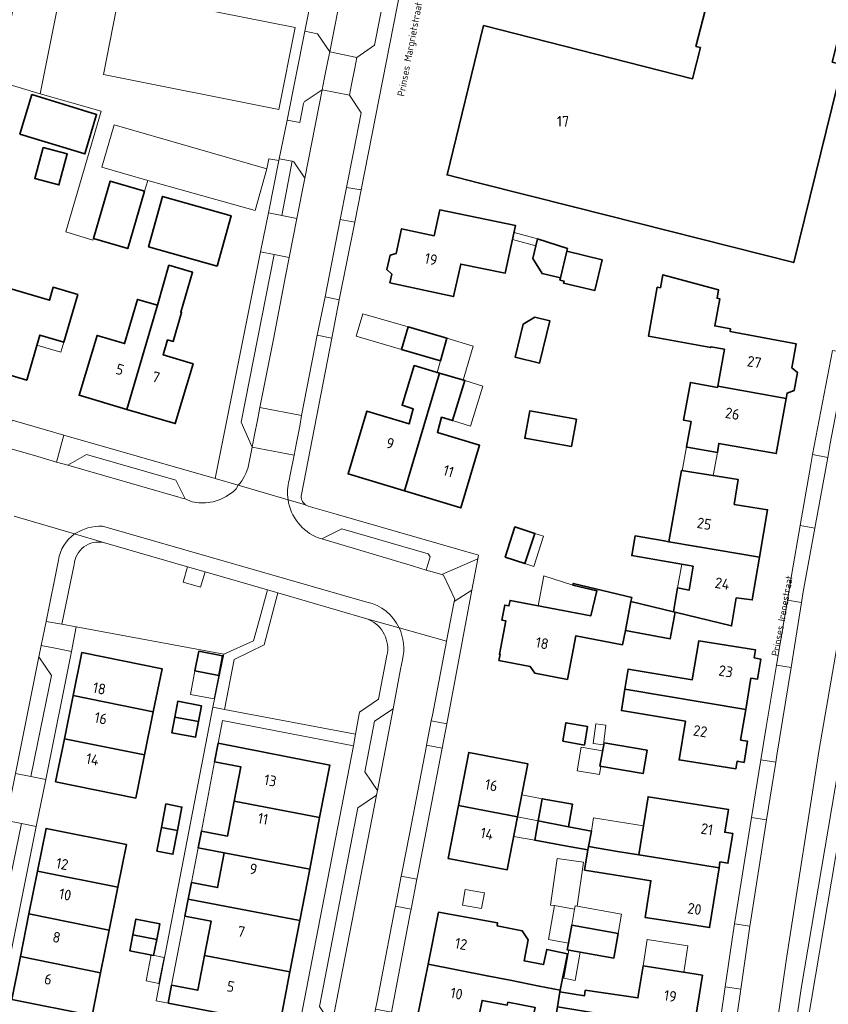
# Model space of a CAD drawing. Header units: metres. Extents: x 149984 to 156489, y 469398 to 478068.
# Tile 490 of 656: x 154286 to 154388, y 473059 to 473183. Entities that reach past the tile are written whole.
import ezdxf
from ezdxf.enums import TextEntityAlignment as Align

# ---------------------------------------------------------------- set-up
doc = ezdxf.new("R2010")
doc.units = ezdxf.units.M
doc.header["$LTSCALE"] = 0.75
for name, color, linetype, lineweight in [('B-WE-OG-BEBOUWING-GV', 6, 'Continuous', 35), ('B-WE-OG-BEBOUWING-T18', 1, 'Continuous', 18), ('B-WE-OG-BEBOUWING_LUIFEL-GV', 6, 'Continuous', 18), ('B-WE-OG-BEBOUWING_OVERBOUWING-GV', 6, 'Continuous', 18), ('B-WE-OG-TERREIN_BEGROEID-GV', 252, 'Continuous', 18), ('B-WE-OG-TERREIN_ERF-GV', 252, 'Continuous', 18), ('B-WE-OG-TERREIN_OEVER-GV', 252, 'Continuous', 18), ('B-WE-OG-TOPOGRAFIE-T18', 7, 'Continuous', 18), ('B-WE-OG-WATER-GV', 252, 'Continuous', 18), ('B-WE-VH-OPENVERHARDING_BETONSTRAATSTEEN-GV', 252, 'Continuous', 18), ('B-WE-VH-OPENVERHARDING_STRAATBAKSTEEN-GV', 252, 'Continuous', 18), ('B-WE-VH-OPENVERHARDING_TEGEL-GV', 252, 'Continuous', 18)]:
    doc.layers.add(name, color=color, linetype=linetype, lineweight=lineweight)
doc.styles.add('NLCS-ISO-M500-T18', font='NLCS-ISO.ttf', dxfattribs={"height": 0.9})
doc.styles.add('NLCS-ISO-M750-T18', font='NLCS-ISO.ttf', dxfattribs={"height": 1.35})

msp = doc.modelspace()

# ---------------------------------------------------------------- linework, layer by layer
at = {"layer": 'B-WE-OG-BEBOUWING-GV', "flags": 128}
for points in [[(154388.952, 473177.476), (154389.752, 473180.624), (154391.07, 473180.289), (154392.99, 473187.849), (154375.069, 473192.401), (154374.053, 473188.401), (154371.778, 473179.443), (154372.34, 473179.3), (154371.343, 473175.374), (154344.98, 473182.071), (154340.376, 473163.236), (154344.302, 473162.242), (154356.477, 473159.157), (154384.105, 473152.161), (154390.271, 473177.14)], [(154286.441, 473168.356), (154294.639, 473165.887), (154296.138, 473170.864), (154287.973, 473173.362)], [(154289.387, 473166.71), (154288.338, 473162.781), (154291.393, 473161.966), (154292.441, 473165.895)], [(154302.208, 473161.18), (154297.864, 473162.453), (154295.741, 473155.208), (154300.085, 473153.935)], [(154302.675, 473154.154), (154311.341, 473151.718), (154313.117, 473158.072), (154304.45, 473160.506)], [(154333.398, 473150.708), (154333.166, 473149.626), (154341.197, 473147.877), (154342.09, 473151.981), (154347.705, 473150.835), (154349.009, 473156.844), (154339.443, 473158.82), (154338.731, 473155.547), (154334.627, 473156.441), (154333.96, 473153.328), (154333.167, 473153.08), (154332.757, 473151.282)], [(154354.668, 473150.231), (154355.462, 473153.589), (154355.544, 473153.934), (154351.761, 473155.152), (154351.18, 473152.698), (154352.367, 473150.776)], [(154354.668, 473150.231), (154354.604, 473149.959), (154355.133, 473149.834), (154355.067, 473149.557), (154359.008, 473148.625), (154359.932, 473152.532), (154355.462, 473153.589)], [(154299.948, 473133.641), (154306.059, 473131.834), (154308.318, 473139.39), (154304.548, 473140.503), (154305.104, 473142.413), (154305.808, 473142.218), (154306.87, 473145.866), (154306.764, 473145.896), (154308.258, 473150.939), (154305.279, 473151.832), (154303.832, 473146.775)], [(154374.515, 473136.551), (154383.152, 473134.992), (154383.279, 473135.698), (154384.185, 473136.03), (154384.59, 473138.272), (154383.857, 473138.9), (154384.404, 473141.93), (154376.076, 473143.472), (154376.136, 473143.796), (154374.149, 473144.164), (154374.783, 473147.596), (154374.441, 473147.659), (154374.635, 473148.705), (154367.594, 473150.633), (154367.289, 473148.983), (154366.897, 473149.056), (154365.779, 473142.895), (154373.644, 473141.438), (154373.662, 473141.536), (154375.364, 473141.227)], [(154283.721, 473149.304), (154280.779, 473139.257), (154287.324, 473137.34), (154288.988, 473143.021), (154292.011, 473142.136), (154293.768, 473148.134), (154290.668, 473149.042), (154290.19, 473147.41)], [(154299.948, 473133.641), (154303.832, 473146.775), (154301.29, 473147.516), (154299.669, 473141.947), (154296.198, 473142.972), (154293.939, 473135.418)], [(154352.038, 473139.472), (154353.351, 473144.801), (154351.437, 473145.272), (154349.985, 473144.394), (154348.959, 473140.23)], [(154339.528, 473139.784), (154340.351, 473142.618), (154335.454, 473144.04), (154334.631, 473141.207)], [(154339.429, 473138.213), (154336.234, 473139.168), (154334.685, 473134.152), (154336.091, 473133.724), (154335.571, 473131.793), (154330.23, 473133.407), (154327.868, 473125.495), (154334.986, 473123.347)], [(154334.986, 473123.347), (154342.104, 473121.199), (154344.475, 473129.104), (154339.153, 473130.711), (154339.68, 473132.641), (154341.06, 473132.226), (154342.615, 473137.261), (154339.429, 473138.213)], [(154383.152, 473134.992), (154374.515, 473136.551), (154374.49, 473136.416), (154371.067, 473137.049), (154370.183, 473132.276), (154371.159, 473132.096), (154370.568, 473128.897), (154370.647, 473128.883), (154374.482, 473128.197), (154374.657, 473129.338), (154381.9, 473128.054)], [(154356.072, 473128.935), (154356.695, 473132.388), (154350.792, 473133.453), (154350.169, 473130), (154350.426, 473129.953)], [(154376.6, 473121.636), (154377.1, 473124.776), (154369.93, 473125.917), (154368.365, 473116.932), (154371.826, 473116.329), (154379.792, 473114.968), (154380.817, 473120.965)], [(154347.693, 473115.005), (154350.195, 473114.185), (154351.439, 473117.977), (154348.936, 473118.797)], [(154368.937, 473108.091), (154369.156, 473108.038), (154376.269, 473106.312), (154376.867, 473109.837), (154378.872, 473109.581), (154379.792, 473114.968), (154371.826, 473116.329), (154368.365, 473116.932), (154367.75, 473117.039), (154364.091, 473117.676), (154363.678, 473115.189), (154371.411, 473113.842), (154370.905, 473110.804), (154369.46, 473111.096)], [(154350.858, 473101.197), (154351.457, 473100.326), (154355.556, 473099.564), (154356.622, 473105.062), (154362.516, 473103.939), (154362.864, 473105.736), (154363.573, 473109.393), (154363.673, 473109.908), (154356.284, 473111.668), (154356.236, 473111.464), (154359.271, 473110.741), (154358.522, 473107.6), (154354.996, 473108.265), (154348.31, 473109.525), (154348.174, 473108.839), (154347.655, 473108.942), (154347.28, 473107.044), (154347.799, 473106.942), (154347.009, 473102.942), (154346.966, 473102.723), (154347.063, 473102.704), (154346.919, 473101.958)], [(154369.156, 473108.038), (154368.937, 473108.091), (154363.573, 473109.393), (154362.864, 473105.736), (154368.532, 473104.682)], [(154378.054, 473095.775), (154378.711, 473099.729), (154379.551, 473099.595), (154379.955, 473102.131), (154379.131, 473102.258), (154379.3, 473103.277), (154372.118, 473104.409), (154371.31, 473099.516), (154363.23, 473100.854), (154362.809, 473098.307)], [(154303.301, 473095.461), (154304.402, 473100.897), (154294.278, 473102.947), (154293.177, 473097.511)], [(154309.025, 473103.118), (154308.551, 473100.647), (154311.57, 473100.068), (154312.044, 473102.538)], [(154293.177, 473097.511), (154292.076, 473092.075), (154302.2, 473090.024), (154303.301, 473095.461)], [(154362.809, 473098.307), (154362.366, 473095.628), (154370.445, 473094.29), (154369.636, 473089.397), (154376.808, 473088.272), (154376.965, 473089.219), (154377.853, 473089.072), (154378.297, 473091.745), (154377.409, 473091.892), (154378.054, 473095.775)], [(154306.006, 473094.811), (154308.998, 473094.245), (154309.374, 473096.234), (154306.382, 473096.8)], [(154308.998, 473094.245), (154306.006, 473094.811), (154305.63, 473092.822), (154308.622, 473092.256)], [(154354.963, 473091.741), (154357.697, 473091.263), (154358.108, 473093.612), (154355.374, 473094.09)], [(154301.099, 473084.588), (154302.2, 473090.024), (154292.076, 473092.075), (154290.975, 473086.639)], [(154313.496, 473084.183), (154324.283, 473082.109), (154325.56, 473088.75), (154311.474, 473091.496), (154311.036, 473089.159), (154314.325, 473088.531)], [(154359.658, 473088.617), (154365.101, 473087.663), (154365.618, 473090.611), (154360.174, 473091.565)], [(154349.249, 473082.207), (154350.545, 473088.905), (154343.104, 473090.346), (154341.808, 473083.646)], [(154306.351, 473080.473), (154306.918, 473083.449), (154304.895, 473083.835), (154304.328, 473080.859)], [(154324.283, 473082.109), (154313.496, 473084.183), (154312.658, 473079.785), (154309.363, 473080.407), (154308.96, 473078.299), (154312.249, 473077.667), (154323.035, 473075.616)], [(154349.249, 473082.207), (154341.808, 473083.646), (154340.511, 473076.946), (154347.957, 473075.524)], [(154351.873, 473081.698), (154355.692, 473080.958), (154356.207, 473083.809), (154352.379, 473084.5)], [(154368.503, 473076.776), (154374.69, 473075.791), (154374.807, 473076.521), (154375.814, 473076.361), (154376.412, 473080.113), (154375.405, 473080.274), (154375.861, 473083.138), (154365.738, 473084.75), (154364.57, 473077.414)], [(154355.692, 473080.958), (154351.873, 473081.698), (154351.432, 473079.253), (154355.26, 473078.562), (154358.132, 473078.042), (154358.198, 473078.446), (154358.576, 473080.399)], [(154298.823, 473073.325), (154299.907, 473078.721), (154289.779, 473080.755), (154288.696, 473075.358)], [(154304.328, 473080.859), (154303.761, 473077.883), (154305.783, 473077.498), (154306.351, 473080.473)], [(154321.786, 473069.122), (154323.035, 473075.616), (154312.249, 473077.667), (154311.405, 473073.284), (154308.112, 473073.918), (154307.71, 473071.829)], [(154374.69, 473075.791), (154368.503, 473076.776), (154364.57, 473077.414), (154364.555, 473077.416), (154361.87, 473077.851), (154358.198, 473078.446), (154358.132, 473078.042), (154357.717, 473075.487), (154361.398, 473074.889), (154365.079, 473074.291), (154366.085, 473074.149), (154365.351, 473069.518), (154367.323, 473069.205), (154373.485, 473068.227)], [(154297.74, 473067.928), (154298.823, 473073.325), (154288.696, 473075.358), (154287.612, 473069.961)], [(154307.299, 473069.695), (154310.589, 473069.062), (154309.749, 473064.703), (154320.538, 473062.629), (154321.786, 473069.122), (154307.71, 473071.829)], [(154287.612, 473069.961), (154286.528, 473064.565), (154296.656, 473062.531), (154297.74, 473067.928)], [(154348.329, 473061.585), (154352.004, 473060.846), (154354.644, 473060.315), (154355.58, 473064.93), (154352.937, 473065.467), (154352.549, 473063.556), (154350.096, 473064.038), (154350.618, 473066.698), (154349.851, 473067.841), (154346.671, 473068.466), (154346.741, 473068.817), (154339.266, 473070.158), (154337.964, 473063.621), (154345.412, 473062.138)], [(154300.72, 473067.308), (154303.73, 473066.72), (154304.121, 473068.722), (154301.111, 473069.31)], [(154355.683, 473066.259), (154355.534, 473065.432), (154361.395, 473064.375), (154361.956, 473067.483), (154356.095, 473068.541)], [(154300.72, 473067.308), (154300.329, 473065.306), (154303.339, 473064.718), (154303.73, 473066.72)], [(154286.528, 473064.565), (154285.445, 473059.168), (154295.572, 473057.134), (154296.656, 473062.531)], [(154305.176, 473058.684), (154319.261, 473055.988), (154320.538, 473062.629), (154309.749, 473064.703), (154308.904, 473060.323), (154305.614, 473060.959)], [(154337.964, 473063.621), (154336.604, 473056.792), (154344.059, 473055.342), (154344.796, 473059.049), (154347.969, 473058.448), (154348.037, 473058.812), (154351.465, 473058.163), (154351.116, 473056.425), (154353.94, 473056.015), (154354.296, 473058.215), (154354.602, 473060.108), (154354.644, 473060.315), (154352.004, 473060.846), (154348.329, 473061.585), (154345.412, 473062.138)], [(154354.296, 473058.215), (154357.393, 473057.721), (154360.72, 473057.19), (154371.504, 473055.468), (154372.584, 473062.213), (154365.097, 473063.393), (154364.448, 473059.355), (154357.808, 473060.321), (154357.695, 473059.614), (154354.602, 473060.108)]]:
    msp.add_lwpolyline(points, close=True, dxfattribs=at)
at = {"layer": 'B-WE-OG-BEBOUWING_LUIFEL-GV', "flags": 128}
for points in [[(154351.761, 473155.152), (154348.818, 473155.964), (154348.629, 473155.094), (154351.556, 473154.286)], [(154335.454, 473144.04), (154329.718, 473145.706), (154328.895, 473142.873), (154334.631, 473141.207)], [(154292.011, 473142.136), (154288.988, 473143.021), (154288.617, 473141.756), (154291.641, 473140.871)], [(154340.351, 473142.618), (154339.528, 473139.784), (154339.1, 473138.311), (154339.429, 473138.213), (154342.382, 473137.331), (154343.666, 473141.628)], [(154341.06, 473132.226), (154343.307, 473131.532), (154344.862, 473136.567), (154342.615, 473137.261)], [(154374.482, 473128.197), (154370.568, 473128.897), (154370.032, 473125.901), (154373.96, 473125.276)], [(154351.439, 473117.977), (154350.195, 473114.185), (154351.296, 473113.824), (154352.54, 473117.616)], [(154369.46, 473111.096), (154370.905, 473110.804), (154371.411, 473113.842), (154369.982, 473114.091)], [(154351.871, 473108.854), (154358.522, 473107.6), (154359.271, 473110.741), (154356.236, 473111.464), (154352.584, 473112.634)], [(154308.551, 473100.647), (154307.98, 473097.672), (154310.999, 473097.093), (154311.57, 473100.068)], [(154349.249, 473082.207), (154351.873, 473081.698), (154352.379, 473084.5), (154349.783, 473084.969)], [(154351.873, 473081.698), (154349.249, 473082.207), (154348.771, 473079.733), (154351.432, 473079.253)], [(154358.576, 473080.399), (154358.198, 473078.446), (154364.57, 473077.414), (154365.153, 473081.076), (154358.844, 473082.081)], [(154365.097, 473063.393), (154370.226, 473062.585), (154370.754, 473065.936), (154365.625, 473066.744)], [(154355.751, 473065.393), (154355.109, 473061.829), (154356.528, 473061.573), (154357.171, 473065.137)], [(154303.032, 473064.778), (154302.393, 473061.506), (154304.017, 473061.189), (154304.656, 473064.461)]]:
    msp.add_lwpolyline(points, close=True, dxfattribs=at)
at = {"layer": 'B-WE-OG-BEBOUWING_OVERBOUWING-GV', "flags": 128}
for points in [[(154359.136, 473093.956), (154358.823, 473091.451), (154360.099, 473091.291), (154360.413, 473093.797)], [(154357.27, 473090.985), (154356.791, 473088.017), (154359.608, 473087.563), (154359.774, 473088.597), (154359.658, 473088.617), (154359.995, 473090.545)], [(154356.457, 473070.547), (154356.534, 473070.974), (154356.788, 473070.928), (154357.569, 473076.506), (154354.256, 473076.97), (154353.43, 473071.071), (154353.932, 473071.001), (154353.932, 473071.003)], [(154342.653, 473073.036), (154342.303, 473071.081), (154344.728, 473070.646), (154345.079, 473072.601)], [(154355.683, 473066.259), (154356.095, 473068.541), (154356.457, 473070.547), (154353.932, 473071.003), (154353.932, 473071.001), (154353.158, 473066.715)], [(154356.095, 473068.541), (154361.956, 473067.483), (154362.395, 473069.916), (154356.788, 473070.928), (154356.534, 473070.974), (154356.457, 473070.547)]]:
    msp.add_lwpolyline(points, close=True, dxfattribs=at)
at = {"layer": 'B-WE-OG-TERREIN_BEGROEID-GV', "flags": 128}
msp.add_lwpolyline([(154373.081, 472991.265), (154375.406, 472991.034), (154376.228, 472997.92), (154379.146, 473020.348), (154385.062, 473060.548), (154389.765, 473088.353), (154393.778, 473110.352), (154398.796, 473137.147), (154401.433, 473152.193), (154398.479, 473152.741), (154398.152, 473151.058), (154397.896, 473149.743), (154396.013, 473140.06), (154393.79, 473128.1), (154387.34, 473090.69), (154383.24, 473064.61), (154378.85, 473034.33), (154374.36, 473001.33), (154374.19, 473000), (154373.226, 472992.408)], close=True, dxfattribs=at)
for points in [[(154293.297, 473114.051), (154291.76, 473106.51), (154293.578, 473106.175), (154312.21, 473102.743), (154315.95, 473104.406), (154316.664, 473106.993), (154317.708, 473110.843), (154309.835, 473113.125), (154309.27, 473111.177), (154307.065, 473111.817), (154307.629, 473113.764), (154297.023, 473116.837)], [(154330.25, 473107.209), (154319.009, 473110.467), (154317.29, 473103.938), (154313.508, 473102.073), (154312.304, 473095.763), (154328.83, 473092.647), (154329.328, 473095.403), (154331.721, 473097.076), (154332.776, 473102.555)]]:
    msp.add_lwpolyline(points, dxfattribs=at)
at = {"layer": 'B-WE-OG-TERREIN_BEGROEID-GV'}
for points in [[(154297.023, 473116.837, 0.446221), (154293.297, 473114.051)], [(154330.462, 473107.124, 0.01545), (154330.25, 473107.209)], [(154332.776, 473102.555, 0.3610717), (154330.462, 473107.124)]]:
    msp.add_lwpolyline(points, format="xyb", dxfattribs=at)
at = {"layer": 'B-WE-OG-TERREIN_ERF-GV', "flags": 128}
for points in [[(154398.647, 473188.749), (154383.583, 473192.743), (154369.99, 473196.301), (154369.5, 473196.454), (154340.658, 473202.025), (154340.169, 473202.087), (154337.739, 473202.542), (154337.619, 473202.565), (154337.615, 473202.544), (154335.929, 473193.913), (154334.97, 473189.049), (154329.517, 473161.33), (154328.712, 473157.258), (154326.758, 473147.471), (154325.813, 473142.632), (154321.99, 473122.891)], [(154293.589, 473196.384), (154289.008, 473173.443), (154296.711, 473171.296), (154292.272, 473156.034), (154295.677, 473154.99), (154295.741, 473155.208), (154297.864, 473162.453), (154302.208, 473161.18), (154302.599, 473162.544), (154296.821, 473164.215), (154298.36, 473169.559), (154317.643, 473163.98), (154317.879, 473165.25), (154319.147, 473165.032), (154319.191, 473165.254), (154320.171, 473170.155), (154322.412, 473181.358), (154323.438, 473186.486)], [(154285.471, 473132.261), (154289.692, 473131.05), (154292.011, 473130.384), (154311.12, 473124.9), (154316.844, 473153.517), (154317.827, 473158.434), (154319.147, 473165.032), (154317.879, 473165.25), (154317.643, 473163.98), (154316.172, 473158.741), (154302.599, 473162.544), (154302.208, 473161.18), (154300.085, 473153.935), (154295.741, 473155.208), (154295.677, 473154.99), (154292.272, 473156.034), (154296.711, 473171.296), (154289.008, 473173.443), (154283.671, 473175.041)], [(154373.822, 473049.415), (154375.478, 473060.755), (154376.48, 473067.62), (154376.654, 473068.707), (154378.798, 473082.128), (154379.958, 473089.386), (154380.62, 473093.53), (154381.941, 473101.365), (154383.324, 473109.563), (154383.89, 473112.92), (154384.937, 473118.992), (154386.26, 473126.67), (154386.499, 473127.927), (154388.995, 473141.079)], [(154322.822, 473121.431), (154326.385, 473120.416), (154344.335, 473115.217), (154344.25, 473114.763), (154343.507, 473110.821), (154342.19, 473103.827), (154340.326, 473093.933), (154339.74, 473090.895), (154336.622, 473074.743), (154336.547, 473074.354), (154335.817, 473070.553), (154335.714, 473070.016), (154333.338, 473057.548)], [(154323.035, 473075.616), (154321.786, 473069.122), (154320.538, 473062.629), (154319.261, 473055.988), (154305.176, 473058.684), (154303.67, 473058.972), (154310.823, 473096.042), (154312.21, 473102.743), (154293.578, 473106.175), (154292.959, 473103.089), (154289.72, 473086.926), (154288.534, 473081.006), (154284.23, 473059.529), (154283.358, 473055.176), (154281.452, 473055.423), (154280.825, 473052.291), (154278.156, 473038.962), (154277.549, 473035.933), (154277.251, 473034.443), (154277.098, 473033.675), (154275.918, 473027.734), (154273.754, 473016.839), (154273.614, 473015.936)], [(154314.192, 473006.064), (154318.187, 473026.695), (154318.75, 473029.602), (154319.912, 473035.679), (154322.022, 473046.708), (154322.903, 473051.314), (154320.916, 473051.524), (154321.641, 473055.289), (154328.548, 473091.182), (154312.036, 473094.361), (154311.474, 473091.496), (154325.56, 473088.75), (154324.283, 473082.109), (154323.035, 473075.616)], [(154336.604, 473056.792), (154337.964, 473063.621), (154339.266, 473070.158), (154346.741, 473068.817), (154346.671, 473068.466), (154349.851, 473067.841), (154350.618, 473066.698), (154350.096, 473064.038), (154352.549, 473063.556), (154352.937, 473065.467), (154355.58, 473064.93), (154354.644, 473060.315), (154354.602, 473060.108), (154357.695, 473059.614), (154357.808, 473060.321), (154364.448, 473059.355), (154365.097, 473063.393), (154372.584, 473062.213), (154371.504, 473055.468)], [(154351.465, 473058.163), (154348.037, 473058.812), (154347.969, 473058.448), (154344.796, 473059.049), (154344.059, 473055.342)]]:
    msp.add_lwpolyline(points, dxfattribs=at)
for points in [[(154374.053, 473188.401), (154375.069, 473192.401), (154392.99, 473187.849), (154391.07, 473180.289), (154389.752, 473180.624), (154388.952, 473177.476), (154390.271, 473177.14), (154384.105, 473152.161), (154356.477, 473159.157), (154344.302, 473162.242), (154340.376, 473163.236), (154344.98, 473182.071), (154371.343, 473175.374), (154372.34, 473179.3), (154371.778, 473179.443)], [(154319.134, 473171.479), (154297.007, 473175.902), (154299.047, 473186.253), (154321.195, 473181.849)], [(154286.441, 473168.356), (154287.973, 473173.362), (154296.138, 473170.864), (154294.639, 473165.887)], [(154289.387, 473166.71), (154292.441, 473165.895), (154291.393, 473161.966), (154288.338, 473162.781)], [(154302.675, 473154.154), (154304.45, 473160.506), (154313.117, 473158.072), (154311.341, 473151.718)], [(154333.96, 473153.328), (154334.627, 473156.441), (154338.731, 473155.547), (154339.443, 473158.82), (154349.009, 473156.844), (154347.705, 473150.835), (154342.09, 473151.981), (154341.197, 473147.877), (154333.166, 473149.626), (154333.398, 473150.708), (154332.757, 473151.282), (154333.167, 473153.08)], [(154283.721, 473149.304), (154290.19, 473147.41), (154290.668, 473149.042), (154293.768, 473148.134), (154292.011, 473142.136), (154288.988, 473143.021), (154287.324, 473137.34), (154280.779, 473139.257), (154274.234, 473141.173), (154275.907, 473146.883), (154272.893, 473147.766), (154275.016, 473154.98), (154280.563, 473153.356), (154279.72, 473150.476)], [(154355.462, 473153.589), (154359.932, 473152.532), (154359.008, 473148.625), (154355.067, 473149.557), (154355.133, 473149.834), (154354.604, 473149.959), (154354.668, 473150.231), (154352.367, 473150.776), (154351.18, 473152.698), (154351.761, 473155.152), (154355.544, 473153.934)], [(154303.832, 473146.775), (154305.279, 473151.832), (154308.258, 473150.939), (154306.764, 473145.896), (154306.87, 473145.866), (154305.808, 473142.218), (154305.104, 473142.413), (154304.548, 473140.503), (154308.318, 473139.39), (154306.059, 473131.834), (154299.948, 473133.641), (154293.939, 473135.418), (154296.198, 473142.972), (154299.669, 473141.947), (154301.29, 473147.516)], [(154383.279, 473135.698), (154383.152, 473134.992), (154381.9, 473128.054), (154374.657, 473129.338), (154374.482, 473128.197), (154370.647, 473128.883), (154370.568, 473128.897), (154371.159, 473132.096), (154370.183, 473132.276), (154371.067, 473137.049), (154374.49, 473136.416), (154374.515, 473136.551), (154375.364, 473141.227), (154373.662, 473141.536), (154373.644, 473141.438), (154365.779, 473142.895), (154366.897, 473149.056), (154367.289, 473148.983), (154367.594, 473150.633), (154374.635, 473148.705), (154374.441, 473147.659), (154374.783, 473147.596), (154374.149, 473144.164), (154376.136, 473143.796), (154376.076, 473143.472), (154384.404, 473141.93), (154383.857, 473138.9), (154384.59, 473138.272), (154384.185, 473136.03)], [(154352.038, 473139.472), (154348.959, 473140.23), (154349.985, 473144.394), (154351.437, 473145.272), (154353.351, 473144.801)], [(154335.454, 473144.04), (154340.351, 473142.618), (154339.528, 473139.784), (154334.631, 473141.207)], [(154334.986, 473123.347), (154327.868, 473125.495), (154330.23, 473133.407), (154335.571, 473131.793), (154336.091, 473133.724), (154334.685, 473134.152), (154336.234, 473139.168), (154339.429, 473138.213), (154342.615, 473137.261), (154341.06, 473132.226), (154339.68, 473132.641), (154339.153, 473130.711), (154344.475, 473129.104), (154342.104, 473121.199)], [(154356.072, 473128.935), (154350.426, 473129.953), (154350.169, 473130), (154350.792, 473133.453), (154356.695, 473132.388)], [(154368.365, 473116.932), (154369.93, 473125.917), (154377.1, 473124.776), (154376.6, 473121.636), (154380.817, 473120.965), (154379.792, 473114.968), (154378.872, 473109.581), (154376.867, 473109.837), (154376.269, 473106.312), (154369.156, 473108.038), (154368.532, 473104.682), (154362.864, 473105.736), (154362.516, 473103.939), (154356.622, 473105.062), (154355.556, 473099.564), (154351.457, 473100.326), (154350.858, 473101.197), (154346.919, 473101.958), (154347.063, 473102.704), (154346.966, 473102.723), (154347.009, 473102.942), (154347.799, 473106.942), (154347.28, 473107.044), (154347.655, 473108.942), (154348.174, 473108.839), (154348.31, 473109.525), (154354.996, 473108.265), (154358.522, 473107.6), (154359.271, 473110.741), (154356.236, 473111.464), (154356.284, 473111.668), (154363.673, 473109.908), (154363.573, 473109.393), (154368.937, 473108.091), (154369.46, 473111.096), (154370.905, 473110.804), (154371.411, 473113.842), (154363.678, 473115.189), (154364.091, 473117.676), (154367.75, 473117.039)], [(154350.195, 473114.185), (154347.693, 473115.005), (154348.936, 473118.797), (154351.439, 473117.977)], [(154378.054, 473095.775), (154377.409, 473091.892), (154378.297, 473091.745), (154377.853, 473089.072), (154376.965, 473089.219), (154376.808, 473088.272), (154369.636, 473089.397), (154370.445, 473094.29), (154362.366, 473095.628), (154362.809, 473098.307), (154363.23, 473100.854), (154371.31, 473099.516), (154372.118, 473104.409), (154379.3, 473103.277), (154379.131, 473102.258), (154379.955, 473102.131), (154379.551, 473099.595), (154378.711, 473099.729)], [(154293.177, 473097.511), (154294.278, 473102.947), (154304.402, 473100.897), (154303.301, 473095.461), (154302.2, 473090.024), (154301.099, 473084.588), (154290.975, 473086.639), (154292.076, 473092.075)], [(154309.025, 473103.118), (154312.044, 473102.538), (154311.57, 473100.068), (154308.551, 473100.647)], [(154308.998, 473094.245), (154308.622, 473092.256), (154305.63, 473092.822), (154306.006, 473094.811), (154306.382, 473096.8), (154309.374, 473096.234)], [(154354.963, 473091.741), (154355.374, 473094.09), (154358.108, 473093.612), (154357.697, 473091.263)], [(154359.658, 473088.617), (154360.174, 473091.565), (154365.618, 473090.611), (154365.101, 473087.663)], [(154341.808, 473083.646), (154343.104, 473090.346), (154350.545, 473088.905), (154349.249, 473082.207), (154347.957, 473075.524), (154340.511, 473076.946)], [(154313.496, 473084.183), (154314.325, 473088.531), (154311.036, 473089.159), (154309.363, 473080.407), (154312.658, 473079.785)], [(154306.351, 473080.473), (154305.783, 473077.498), (154303.761, 473077.883), (154304.328, 473080.859), (154304.895, 473083.835), (154306.918, 473083.449)], [(154364.555, 473077.416), (154364.57, 473077.414), (154365.738, 473084.75), (154375.861, 473083.138), (154375.405, 473080.274), (154376.412, 473080.113), (154375.814, 473076.361), (154374.807, 473076.521), (154374.69, 473075.791), (154373.485, 473068.227), (154367.323, 473069.205), (154365.351, 473069.518), (154366.085, 473074.149), (154365.079, 473074.291), (154361.398, 473074.889), (154357.717, 473075.487), (154358.132, 473078.042), (154355.26, 473078.562), (154351.432, 473079.253), (154351.873, 473081.698), (154352.379, 473084.5), (154356.207, 473083.809), (154355.692, 473080.958), (154358.576, 473080.399), (154358.198, 473078.446), (154361.87, 473077.851)], [(154298.823, 473073.325), (154297.74, 473067.928), (154296.656, 473062.531), (154295.572, 473057.134), (154285.445, 473059.168), (154286.528, 473064.565), (154287.612, 473069.961), (154288.696, 473075.358), (154289.779, 473080.755), (154299.907, 473078.721)], [(154308.112, 473073.918), (154311.405, 473073.284), (154312.249, 473077.667), (154308.96, 473078.299)], [(154303.73, 473066.72), (154303.339, 473064.718), (154300.329, 473065.306), (154300.72, 473067.308), (154301.111, 473069.31), (154304.121, 473068.722)], [(154309.749, 473064.703), (154310.589, 473069.062), (154307.299, 473069.695), (154305.614, 473060.959), (154308.904, 473060.323)], [(154355.534, 473065.432), (154355.683, 473066.259), (154356.095, 473068.541), (154361.956, 473067.483), (154361.395, 473064.375)]]:
    msp.add_lwpolyline(points, close=True, dxfattribs=at)
at = {"layer": 'B-WE-OG-TERREIN_ERF-GV'}
for points in [[(154321.99, 473122.891, 0.3060915), (154322.505, 473121.587)], [(154322.505, 473121.587, 0.0746969), (154322.822, 473121.431)]]:
    msp.add_lwpolyline(points, format="xyb", dxfattribs=at)
at = {"layer": 'B-WE-OG-TERREIN_OEVER-GV', "flags": 128}
msp.add_lwpolyline([(154401.433, 473152.193), (154398.796, 473137.147), (154393.778, 473110.352), (154389.765, 473088.353), (154385.062, 473060.548), (154379.146, 473020.348), (154376.228, 472997.92), (154375.406, 472991.034), (154376.321, 472990.943), (154376.883, 472990.868), (154377.991, 473000), (154379.3, 473010.79), (154385.34, 473053.2), (154391.4, 473089.03), (154397.96, 473124.87), (154401.74, 473144.51), (154401.96, 473146.29), (154402.33, 473148.81), (154402.956, 473151.92), (154403.503, 473154.637), (154402.69, 473154.788), (154402.194, 473152.052)], close=True, dxfattribs=at)
at = {"layer": 'B-WE-OG-WATER-GV', "flags": 128}
msp.add_lwpolyline([(154391.4, 473089.03), (154385.34, 473053.2), (154379.3, 473010.79), (154377.991, 473000), (154376.883, 472990.868), (154376.558, 472988.186), (154369.024, 472926.077), (154368.239, 472919.084), (154370.184, 472916.585), (154371.017, 472916.499), (154371.868, 472916.411), (154374.156, 472918.582), (154374.659, 472922.508), (154376.494, 472937.772), (154376.642, 472940.826), (154380.016, 472968.566), (154381.325, 472987.554), (154381.511, 472990.249), (154382, 472997.34), (154382.368, 473000), (154386.55, 473030.2), (154390.88, 473059.56)], dxfattribs=at)
at = {"layer": 'B-WE-VH-OPENVERHARDING_BETONSTRAATSTEEN-GV', "flags": 128}
for points in [[(154288.348, 473197.435), (154283.671, 473175.041), (154289.008, 473173.443), (154293.589, 473196.384)], [(154323.438, 473186.486), (154322.412, 473181.358), (154324.007, 473181.039), (154325.555, 473178.766), (154327.216, 473187.241), (154325.011, 473186.179), (154324.932, 473186.194)], [(154319.134, 473171.479), (154321.195, 473181.849), (154299.047, 473186.253), (154297.007, 473175.902)], [(154325.288, 473177.411), (154324.879, 473175.331), (154324.611, 473173.969), (154328.042, 473173.303), (154328.326, 473174.641), (154328.717, 473176.697), (154328.972, 473178.066), (154325.555, 473178.766)], [(154317.643, 473163.98), (154298.36, 473169.559), (154296.821, 473164.215), (154302.599, 473162.544), (154316.172, 473158.741)], [(154328.712, 473157.258), (154329.517, 473161.33), (154327.684, 473161.661), (154326.886, 473157.583)], [(154317.827, 473158.434), (154316.844, 473153.517), (154318.535, 473153.185), (154320.446, 473152.81), (154321.413, 473157.73), (154319.497, 473158.107)], [(154326.758, 473147.471), (154324.983, 473147.84), (154323.988, 473142.987), (154325.813, 473142.632)], [(154316.492, 473132.497), (154316.041, 473130.211), (154315.785, 473128.865), (154321.069, 473127.856), (154321.323, 473129.202), (154321.771, 473131.502), (154322.002, 473132.857), (154316.741, 473133.857)], [(154292.011, 473130.384), (154289.692, 473131.05), (154285.471, 473132.261), (154285.039, 473130.787), (154284.485, 473128.9), (154288.724, 473127.677), (154291.092, 473126.995)], [(154384.937, 473118.992), (154386.779, 473118.659), (154388.396, 473127.584), (154386.499, 473127.927), (154386.26, 473126.67)], [(154338.003, 473115.415), (154327.087, 473118.547), (154324.549, 473117.296), (154336.13, 473113.85), (154337.751, 473113.362), (154338.226, 473115.026)], [(154339.725, 473112.79), (154339.938, 473112.728), (154341.33, 473109.675), (154341.275, 473109.387), (154343.507, 473110.821), (154344.25, 473114.763)], [(154385.105, 473109.274), (154383.324, 473109.563), (154381.941, 473101.365), (154383.774, 473101.067)], [(154289.771, 473106.876), (154289.164, 473103.85), (154291.137, 473103.454), (154292.959, 473103.089), (154293.578, 473106.175), (154291.76, 473106.51)], [(154288.733, 473091.656), (154290.444, 473100.05), (154288.871, 473102.387), (154285.923, 473087.688), (154287.856, 473087.3)], [(154333.553, 473095.857), (154331.204, 473094.281), (154329.978, 473087.884), (154331.585, 473085.545)], [(154337.79, 473091.271), (154339.74, 473090.895), (154340.326, 473093.933), (154338.376, 473094.309)], [(154378.798, 473082.128), (154380.693, 473081.83), (154381.835, 473089.091), (154379.958, 473089.386)], [(154288.534, 473081.006), (154289.72, 473086.926), (154287.856, 473087.3), (154285.923, 473087.688), (154284.735, 473081.768), (154286.664, 473081.381)], [(154331.459, 473084.94), (154329.114, 473083.363), (154324.277, 473058.255), (154325.847, 473055.914)], [(154280.736, 473061.829), (154283.027, 473063.275), (154285.338, 473074.796), (154286.664, 473081.381), (154284.735, 473081.768)], [(154336.547, 473074.354), (154334.583, 473074.731), (154333.854, 473070.93), (154335.817, 473070.553)], [(154376.654, 473068.707), (154376.48, 473067.62), (154375.478, 473060.755), (154377.434, 473060.471), (154378.591, 473068.425)]]:
    msp.add_lwpolyline(points, close=True, dxfattribs=at)
for points in [[(154322.415, 473162.834), (154324.611, 473173.969), (154322.468, 473172.544)], [(154322.254, 473172.224), (154321.796, 473169.86), (154320.171, 473170.155)], [(154320.171, 473170.155), (154319.191, 473165.254), (154320.837, 473164.962), (154320.851, 473164.959)], [(154321.038, 473164.881), (154322.356, 473162.93)], [(154307.332, 473122.338), (154306.129, 473124.709), (154294.861, 473127.931), (154292.499, 473126.589), (154306.54, 473122.54)]]:
    msp.add_lwpolyline(points, dxfattribs=at)
at = {"layer": 'B-WE-VH-OPENVERHARDING_BETONSTRAATSTEEN-GV'}
for points in [[(154322.468, 473172.544, 0.2060515), (154322.254, 473172.224)], [(154320.851, 473164.959, -0.1082026), (154321.038, 473164.881)], [(154322.356, 473162.93, -0.0319761), (154322.415, 473162.834)], [(154306.54, 473122.54, 0.0255244), (154307.332, 473122.338)]]:
    msp.add_lwpolyline(points, format="xyb", dxfattribs=at)
at = {"layer": 'B-WE-VH-OPENVERHARDING_STRAATBAKSTEEN-GV', "flags": 128}
for points in [[(154339.498, 473221.882), (154334.112, 473222.852), (154331.929, 473211.556), (154330.491, 473204.113), (154330.173, 473202.468), (154330.171, 473202.459), (154328.148, 473191.998), (154327.216, 473187.241), (154325.555, 473178.766), (154328.972, 473178.066), (154331.205, 473179.601), (154333.151, 473189.458), (154333.45, 473191.058), (154334.097, 473194.252), (154335.433, 473201.104), (154335.435, 473201.117)], [(154320.851, 473164.959), (154320.837, 473164.962), (154319.497, 473158.107), (154321.413, 473157.73), (154322.415, 473162.834)], [(154322.356, 473162.93), (154321.038, 473164.881)], [(154306.54, 473122.54), (154292.499, 473126.589), (154291.092, 473126.995), (154288.724, 473127.677), (154284.485, 473128.9), (154283.909, 473129.066), (154283.669, 473129.135), (154282.01, 473123.261)], [(154320.448, 473124.697), (154320.551, 473125.375), (154321.069, 473127.856), (154315.785, 473128.865), (154315.315, 473126.538)], [(154388.71, 473129.32), (154388.396, 473127.584), (154386.779, 473118.659), (154385.32, 473110.6), (154385.105, 473109.274), (154383.774, 473101.067), (154381.98, 473090.01), (154381.835, 473089.091), (154380.693, 473081.83), (154378.66, 473068.9), (154378.591, 473068.425), (154377.434, 473060.471), (154375.785, 473049.129)], [(154378.85, 473034.33), (154383.24, 473064.61), (154387.34, 473090.69), (154393.79, 473128.1)], [(154320.303, 473122.228), (154314.024, 473124.055), (154313.757, 473123.609), (154313.413, 473123.26), (154312.494, 473122.629), (154311.741, 473122.247), (154310.866, 473121.965), (154309.88, 473121.843), (154309.039, 473121.854), (154308.197, 473121.976), (154307.332, 473122.338)], [(154314.024, 473124.055), (154320.303, 473122.228)], [(154293.357, 473117.915), (154285.737, 473120.156)], [(154285.737, 473120.156), (154293.357, 473117.915)], [(154296.89, 473118.9), (154330.263, 473109.289)], [(154334.311, 473106.059), (154340.313, 473104.371), (154341.275, 473109.387), (154341.33, 473109.675), (154339.938, 473112.728), (154339.725, 473112.79), (154337.751, 473113.362), (154336.13, 473113.85), (154324.549, 473117.296), (154324.104, 473117.428)], [(154271.84, 473017.426), (154273.821, 473027.256), (154273.988, 473028.112), (154275.152, 473034.056), (154275.286, 473034.74), (154275.512, 473035.803), (154275.616, 473036.321), (154276.225, 473039.35), (154276.273, 473039.59), (154278.794, 473052.159), (154278.899, 473052.679), (154279.546, 473055.893), (154280.428, 473060.291), (154280.736, 473061.829), (154284.735, 473081.768), (154285.923, 473087.688), (154288.871, 473102.387), (154289.164, 473103.85), (154289.771, 473106.876), (154291.324, 473114.619)], [(154320.858, 473003.468), (154322.252, 473010.567), (154323.048, 473014.769), (154323.252, 473015.833), (154325.293, 473026.452), (154325.499, 473027.526), (154329.756, 473049.691), (154329.833, 473050.094), (154330.7, 473054.649), (154330.816, 473055.211), (154331.339, 473057.932), (154331.538, 473058.965), (154333.751, 473070.396), (154333.854, 473070.93), (154334.583, 473074.731), (154334.658, 473075.12), (154335.633, 473080.003), (154337.769, 473091.165), (154337.79, 473091.271), (154338.376, 473094.309), (154338.518, 473095.045), (154340.311, 473104.359), (154340.313, 473104.371), (154334.311, 473106.059)], [(154334.75, 473102.044), (154334.498, 473100.828), (154333.553, 473095.857), (154331.585, 473085.545), (154331.459, 473084.94), (154325.847, 473055.914), (154325.682, 473055.077), (154325.576, 473054.527), (154324.767, 473050.349), (154323.993, 473046.329), (154321.997, 473035.956), (154321.873, 473035.305), (154320.158, 473026.319), (154319.919, 473025.065)]]:
    msp.add_lwpolyline(points, dxfattribs=at)
for points in [[(154316.741, 473133.857), (154322.002, 473132.857), (154323.988, 473142.987), (154324.983, 473147.84), (154326.886, 473157.583), (154327.684, 473161.661), (154328.55, 473166.118), (154329.545, 473171.067), (154328.042, 473173.303), (154324.611, 473173.969), (154322.415, 473162.834), (154321.413, 473157.73), (154320.446, 473152.81), (154319.986, 473150.468), (154318.487, 473142.517)], [(154316.041, 473130.211), (154316.492, 473132.497), (154316.741, 473133.857), (154318.487, 473142.517), (154319.986, 473150.468), (154320.446, 473152.81), (154318.535, 473153.185), (154314.396, 473132.013), (154315.785, 473128.865)]]:
    msp.add_lwpolyline(points, close=True, dxfattribs=at)
at = {"layer": 'B-WE-VH-OPENVERHARDING_STRAATBAKSTEEN-GV'}
for points in [[(154321.038, 473164.881, 0.1082026), (154320.851, 473164.959)], [(154322.415, 473162.834, 0.0319761), (154322.356, 473162.93)], [(154315.315, 473126.538, -0.1219407), (154314.024, 473124.055)], [(154320.303, 473122.228, -0.102474), (154320.448, 473124.697)], [(154307.332, 473122.338, -0.0255244), (154306.54, 473122.54)], [(154324.104, 473117.428, -0.268468), (154320.303, 473122.228)], [(154293.357, 473117.915, -0.1481198), (154296.89, 473118.9)], [(154291.324, 473114.619, -0.196424), (154293.357, 473117.915)], [(154330.263, 473109.289, -0.2429435), (154334.311, 473106.059)], [(154334.311, 473106.059, -0.173128), (154334.75, 473102.044)]]:
    msp.add_lwpolyline(points, format="xyb", dxfattribs=at)
at = {"layer": 'B-WE-VH-OPENVERHARDING_TEGEL-GV', "flags": 128}
for points in [[(154327.684, 473161.661), (154329.517, 473161.33), (154334.97, 473189.049), (154333.151, 473189.458), (154331.205, 473179.601), (154328.972, 473178.066), (154328.717, 473176.697), (154328.326, 473174.641), (154328.042, 473173.303), (154329.545, 473171.067), (154328.55, 473166.118)], [(154320.837, 473164.962), (154319.191, 473165.254), (154319.147, 473165.032), (154317.827, 473158.434), (154319.497, 473158.107)], [(154324.983, 473147.84), (154326.758, 473147.471), (154328.712, 473157.258), (154326.886, 473157.583)], [(154390.889, 473140.728), (154388.995, 473141.079), (154386.499, 473127.927), (154388.396, 473127.584), (154388.71, 473129.32)], [(154313.757, 473123.609), (154314.024, 473124.055), (154311.12, 473124.9), (154292.011, 473130.384), (154291.092, 473126.995), (154292.499, 473126.589), (154294.861, 473127.931), (154306.129, 473124.709), (154307.332, 473122.338), (154308.197, 473121.976), (154309.039, 473121.854), (154309.88, 473121.843), (154310.866, 473121.965), (154311.741, 473122.247), (154312.494, 473122.629), (154313.413, 473123.26)], [(154383.324, 473109.563), (154385.105, 473109.274), (154385.32, 473110.6), (154386.779, 473118.659), (154384.937, 473118.992), (154383.89, 473112.92)], [(154309.27, 473111.177), (154309.835, 473113.125), (154307.629, 473113.764), (154307.065, 473111.817)], [(154318.732, 473110.547), (154318.006, 473110.757), (154317.708, 473110.843), (154316.664, 473106.993), (154315.95, 473104.406), (154312.21, 473102.743), (154310.823, 473096.042), (154312.304, 473095.763), (154313.508, 473102.073), (154317.29, 473103.938), (154319.009, 473110.467)], [(154341.275, 473109.387), (154340.313, 473104.371), (154340.311, 473104.359), (154338.518, 473095.045), (154338.376, 473094.309), (154340.326, 473093.933), (154342.19, 473103.827), (154343.507, 473110.821)], [(154290.444, 473100.05), (154288.733, 473091.656), (154287.856, 473087.3), (154289.72, 473086.926), (154292.959, 473103.089), (154291.137, 473103.454), (154289.164, 473103.85), (154288.871, 473102.387)], [(154381.835, 473089.091), (154381.98, 473090.01), (154383.774, 473101.067), (154381.941, 473101.365), (154380.62, 473093.53), (154379.958, 473089.386)], [(154328.548, 473091.182), (154328.83, 473092.647), (154312.304, 473095.763), (154310.823, 473096.042), (154303.67, 473058.972), (154305.176, 473058.684), (154305.614, 473060.959), (154307.299, 473069.695), (154307.71, 473071.829), (154308.112, 473073.918), (154308.96, 473078.299), (154309.363, 473080.407), (154311.036, 473089.159), (154311.474, 473091.496), (154312.036, 473094.361)], [(154337.769, 473091.165), (154335.633, 473080.003), (154334.658, 473075.12), (154334.583, 473074.731), (154336.547, 473074.354), (154336.622, 473074.743), (154339.74, 473090.895), (154337.79, 473091.271)], [(154280.736, 473061.829), (154280.428, 473060.291), (154282.351, 473059.906), (154284.23, 473059.529), (154288.534, 473081.006), (154286.664, 473081.381), (154285.338, 473074.796), (154283.027, 473063.275)], [(154378.798, 473082.128), (154376.654, 473068.707), (154378.591, 473068.425), (154378.66, 473068.9), (154380.693, 473081.83)], [(154333.751, 473070.396), (154331.538, 473058.965), (154331.339, 473057.932), (154333.338, 473057.548), (154335.714, 473070.016), (154335.817, 473070.553), (154333.854, 473070.93)], [(154373.822, 473049.415), (154375.785, 473049.129), (154377.434, 473060.471), (154375.478, 473060.755)]]:
    msp.add_lwpolyline(points, close=True, dxfattribs=at)
for points in [[(154324.879, 473175.331), (154325.288, 473177.411), (154325.555, 473178.766), (154324.007, 473181.039), (154322.412, 473181.358), (154320.171, 473170.155), (154321.796, 473169.86), (154322.254, 473172.224)], [(154322.468, 473172.544), (154324.611, 473173.969), (154324.879, 473175.331)], [(154315.315, 473126.538), (154315.785, 473128.865), (154314.396, 473132.013), (154318.535, 473153.185), (154316.844, 473153.517), (154311.12, 473124.9), (154314.024, 473124.055)], [(154325.813, 473142.632), (154323.988, 473142.987), (154322.002, 473132.857), (154321.771, 473131.502), (154321.323, 473129.202), (154321.069, 473127.856), (154320.551, 473125.375), (154320.448, 473124.697)], [(154321.99, 473122.891), (154325.813, 473142.632)], [(154322.505, 473121.587), (154320.303, 473122.228)], [(154320.303, 473122.228), (154322.505, 473121.587)], [(154324.104, 473117.428), (154324.549, 473117.296), (154327.087, 473118.547), (154338.003, 473115.415), (154338.226, 473115.026), (154337.751, 473113.362), (154339.725, 473112.79), (154344.25, 473114.763), (154344.335, 473115.217), (154326.385, 473120.416), (154322.822, 473121.431)], [(154330.263, 473109.289), (154296.89, 473118.9)], [(154293.357, 473117.915), (154297.023, 473116.837), (154307.629, 473113.764), (154309.835, 473113.125), (154317.708, 473110.843), (154318.006, 473110.757)], [(154297.023, 473116.837), (154293.357, 473117.915)], [(154291.324, 473114.619), (154289.771, 473106.876), (154291.76, 473106.51), (154293.297, 473114.051)], [(154318.006, 473110.757), (154318.732, 473110.547), (154319.009, 473110.467), (154330.25, 473107.209), (154334.311, 473106.059)], [(154334.311, 473106.059), (154330.25, 473107.209)], [(154332.776, 473102.555), (154331.721, 473097.076), (154329.328, 473095.403), (154328.83, 473092.647)], [(154328.83, 473092.647), (154328.548, 473091.182), (154321.641, 473055.289), (154325.576, 473054.527), (154325.682, 473055.077), (154325.847, 473055.914), (154324.277, 473058.255), (154329.114, 473083.363), (154331.459, 473084.94), (154331.585, 473085.545), (154329.978, 473087.884), (154331.204, 473094.281), (154333.553, 473095.857), (154334.498, 473100.828), (154334.75, 473102.044)]]:
    msp.add_lwpolyline(points, dxfattribs=at)
at = {"layer": 'B-WE-VH-OPENVERHARDING_TEGEL-GV'}
for points in [[(154322.254, 473172.224, -0.2060515), (154322.468, 473172.544)], [(154314.024, 473124.055, 0.1219407), (154315.315, 473126.538)], [(154320.448, 473124.697, 0.102474), (154320.303, 473122.228)], [(154320.303, 473122.228, 0.268468), (154324.104, 473117.428)], [(154322.505, 473121.587, -0.3060915), (154321.99, 473122.891)], [(154322.822, 473121.431, -0.0746969), (154322.505, 473121.587)], [(154296.89, 473118.9, 0.1481198), (154293.357, 473117.915)], [(154293.357, 473117.915, 0.196424), (154291.324, 473114.619)], [(154293.297, 473114.051, -0.446221), (154297.023, 473116.837)], [(154334.311, 473106.059, 0.2429435), (154330.263, 473109.289)], [(154330.25, 473107.209, -0.01545), (154330.462, 473107.124)], [(154330.462, 473107.124, -0.3610717), (154332.776, 473102.555)], [(154334.75, 473102.044, 0.173128), (154334.311, 473106.059)]]:
    msp.add_lwpolyline(points, format="xyb", dxfattribs=at)

# ---------------------------------------------------------------- texts
at = {"layer": 'B-WE-OG-BEBOUWING-T18', "style": 'NLCS-ISO-M750-T18'}
msp.add_text('17', height=1.35, dxfattribs=at).set_placement((154355, 473170), align=Align.MIDDLE)
for s, rotation, p in [('19', 347.7, (154338.347, 473152.592)), ('5', 343.4, (154299.088, 473138.675)), ('27', 349.7, (154379.136, 473139.612)), ('7', 343.4, (154303.64, 473137.706)), ('26', 350.1, (154376.372, 473133.096)), ('9', 343.4, (154333.192, 473129.346)), ('11', 343.2, (154340.557, 473125.844)), ('25', 350.1, (154372.821, 473119.205)), ('24', 350.6, (154375.101, 473111.65)), ('18', 349.1, (154352.365, 473104.123)), ('23', 350.7, (154375.54, 473100.581)), ('18', 348.6, (154296.494, 473098.417)), ('16', 348.6, (154296.679, 473094.652)), ('22', 351.1, (154372.318, 473093.025)), ('14', 348.6, (154295.629, 473089.465)), ('13', 349.3, (154318.066, 473086.797)), ('16', 349.1, (154345.948, 473086.204)), ('11', 349.3, (154317.147, 473081.972)), ('21', 351.1, (154373.166, 473080.657)), ('14', 349.2, (154345.398, 473080.085)), ('12', 348.7, (154291.804, 473076.268)), ('9', 349.2, (154315.93, 473075.628)), ('10', 348.7, (154292.182, 473072.402)), ('20', 351.1, (154371.592, 473070.59)), ('7', 349.2, (154314.406, 473067.729)), ('8', 348.7, (154291.099, 473067.008)), ('12', 348.8, (154342.136, 473066.172)), ('6', 348.7, (154290.036, 473061.717)), ('5', 349.2, (154313.069, 473060.794)), ('10', 349, (154341.564, 473059.902)), ('19', 350.9, (154368.537, 473059.592))]:
    msp.add_text(s, height=1.35, rotation=rotation, dxfattribs=at).set_placement(p, align=Align.MIDDLE)
at = {"layer": 'B-WE-OG-TOPOGRAFIE-T18', "style": 'NLCS-ISO-M500-T18'}
for s, rotation, p in [('Prinses Margrietstraat', 79.1, (154335.79, 473179.068)), ('Prinses Irenestraat', 79.8, (154382.65, 473107.584))]:
    msp.add_text(s, height=0.9, rotation=rotation, dxfattribs=at).set_placement(p, align=Align.MIDDLE)

doc.saveas('drawing.dxf')
